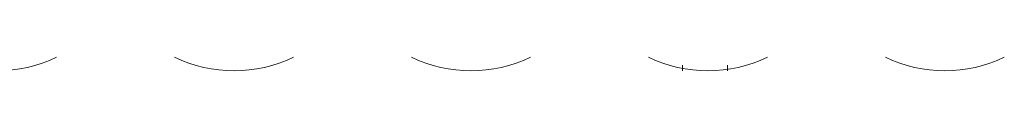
# Model space of a CAD drawing. Header units: metres. Extents: x 5.7 to 89.8, y 4 to 63.5.
# Tile 330 of 475: x 43.4351 to 45.1162, y 49.8094 to 49.8323. Entities that reach past the tile are written whole.
import ezdxf

# ---------------------------------------------------------------- set-up
doc = ezdxf.new("R2010")
doc.units = ezdxf.units.M
doc.header["$MEASUREMENT"] = 0
doc.layers.add('PDF17_dim', color=7, linetype='Continuous')
doc.layers.add('PDF17_hatch-plan', color=7, linetype='Continuous')

msp = doc.modelspace()

# ---------------------------------------------------------------- linework, layer by layer
at = {"layer": 'PDF17_dim', "lineweight": 20}
for centre in [(43.3966, 50.0453), (43.8011, 50.0453), (44.2056, 50.0453), (44.6101, 50.0453), (45.0146, 50.0453)]:
    msp.add_arc(centre, 0.236, 244.5118, 295.4882, dxfattribs=at)
at = {"layer": 'PDF17_hatch-plan', "lineweight": 18}
for points in [[(44.5668, 49.8094), (44.5668, 49.819)], [(44.6438, 49.8094), (44.6438, 49.819)]]:
    msp.add_lwpolyline(points, dxfattribs=at)

doc.saveas('drawing.dxf')
